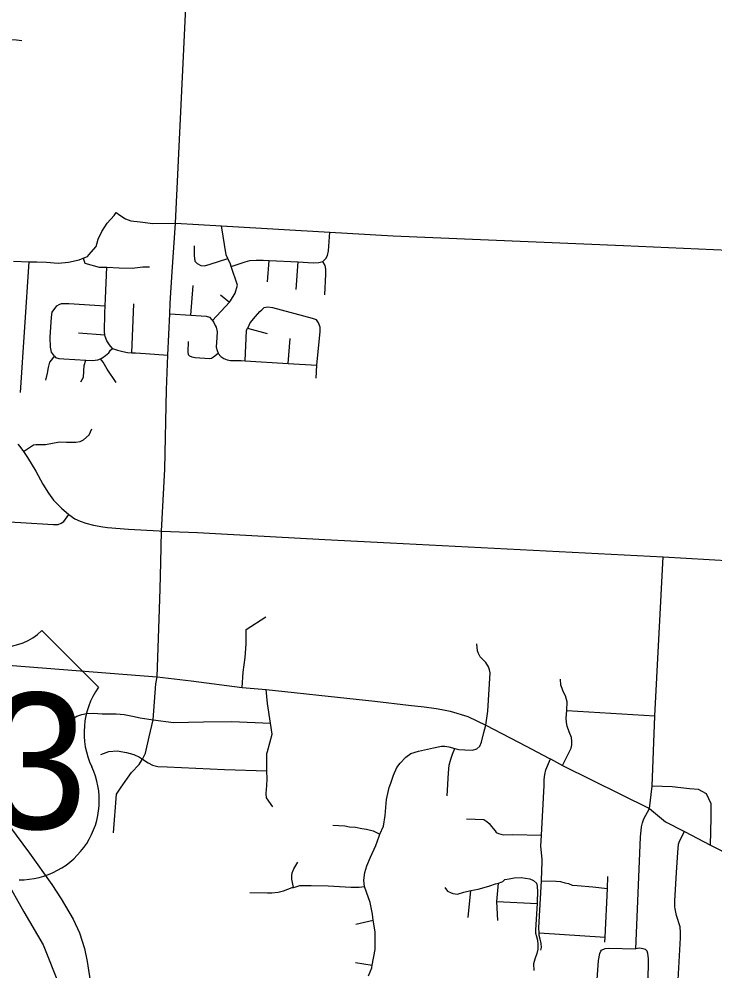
# Model space of a CAD drawing. Extents: x 1755200 to 1902939, y 644115 to 788070.
# Drawn here: x 1800983 to 1808105, y 748147 to 757899 of the extents above; entities that cross this region are included whole.
import ezdxf

# ---------------------------------------------------------------- set-up
doc = ezdxf.new("R2010")
doc.units = 0
for name, color, linetype in [('GM_X_City_Street', 7, 'Continuous'), ('GM_X_County_Road', 7, 'Continuous'), ('GM_X_Township', 7, 'Continuous'), ('GM_X_US_Route', 7, 'Continuous'), ('GM_X_US_Shield', 7, 'Continuous')]:
    doc.layers.add(name, color=color, linetype=linetype)

msp = doc.modelspace()

# ---------------------------------------------------------------- linework, layer by layer
at = {"layer": 'GM_X_City_Street'}
for points in [[(1802583.1, 755807.9), (1802702.1, 758233.7), (1802783.2, 760018.5), (1802813, 760675.3), (1802836.9, 761231.6), (1802880.7, 762248.7), (1802972.6, 763431.5), (1802974.8, 763466.3)], [(1799825.1, 757623.4), (1799872.7, 757651.3), (1799920.3, 757679.2), (1799931.6, 757685.9), (1800024, 757715.7), (1800037.1, 757720), (1800060.2, 757727.5), (1800132.5, 757729.6), (1800187.6, 757731.3), (1800236.8, 757732.8), (1800297.7, 757728.5), (1800332.6, 757726.1), (1800627.8, 757705.4), (1800631.4, 757705.1), (1800638.7, 757704.7), (1800737.8, 757698.2), (1800855.8, 757690.4), (1800958, 757683.8), (1801013, 757680.1)], [(1801697.2, 755482.1), (1801770.9, 755567.9), (1801794.3, 755644.1), (1801829, 755723.3), (1801886.2, 755808.8), (1801957.6, 755886.1), (1801978.1, 755918.1), (1802013.1, 755890.5), (1802073.1, 755850.4), (1802127.2, 755832.8), (1802222.1, 755820.4), (1802353.5, 755802.4), (1802583.1, 755807.9), (1803053.9, 755780.3), (1803111.3, 755776.9), (1803112.3, 755776.9)], [(1802440.5, 752652.9), (1802476.5, 753286.8), (1802492.7, 754101.7), (1802507.6, 754455), (1802525.4, 754878.1), (1802530.1, 754987.9), (1802551.3, 755308.7), (1802583.1, 755807.9)], [(1802962.2, 754810), (1803137.5, 754999.3), (1803149, 755011.6), (1803196.8, 755089.2), (1803220.3, 755174.1), (1803155.1, 755363.7), (1803147, 755387), (1803118.9, 755446.9), (1803102, 755482.8), (1803053.9, 755780.3)], [(1803112.3, 755776.9), (1804163.7, 755715.3), (1804811.9, 755677.3), (1807170.2, 755579.6), (1808550, 755516.2), (1809088.8, 755491.9), (1809161.5, 755478.9), (1809197.1, 755464.6)], [(1803155.1, 755363.7), (1803296.9, 755412.6), (1803346.1, 755424.6), (1803409, 755428.5), (1803480.7, 755429), (1803542.2, 755425.8), (1803840.9, 755410.1), (1803995, 755402), (1804051.2, 755403.8), (1804092.7, 755414.6), (1804123.1, 755445.1), (1804138.9, 755477.9), (1804150.5, 755525.8), (1804163.7, 755715.3)], [(1802776.3, 755574.2), (1802775.2, 755475.7), (1802783.3, 755419.8), (1802806.1, 755393.4), (1802842.4, 755374.4), (1802880.2, 755370.7), (1802939.6, 755387.1), (1803118.9, 755446.9)], [(1800925.7, 755417.9), (1801086.3, 755413), (1801163.9, 755412.2), (1801263, 755406.9), (1801383.9, 755396.8), (1801487.9, 755409.7), (1801599.9, 755433.2), (1801638.6, 755448.3), (1801683.1, 755465.7), (1801686.5, 755469.6), (1801697.2, 755482.1)], [(1801638.6, 755448.3), (1801654.9, 755397), (1801803.4, 755355.6), (1801882.1, 755358.1), (1802008, 755348.7), (1802139.7, 755347.9), (1802249.8, 755358.8), (1802319.4, 755360.1)], [(1803527, 755207.2), (1803542.2, 755425.8)], [(1800997.2, 754072.7), (1801086.3, 755413)], [(1801940.3, 754524.2), (1801910.5, 754560.5), (1801882.8, 754602.7), (1801863.1, 754646.9), (1801861.3, 754662), (1801857.4, 754695), (1801860.7, 754885.4), (1801865.1, 754959.9), (1801869.7, 755035.7), (1801882.1, 755358.1)], [(1803819.5, 755126.4), (1803840.9, 755410.1)], [(1804112.3, 755072.2), (1804124.5, 755283.6), (1804123.4, 755336.7), (1804114.9, 755372.6), (1804092.7, 755414.6)], [(1802743, 754864), (1802764.6, 755168.9)], [(1803045.2, 755074.8), (1803137.5, 754999.3)], [(1801345.3, 754446), (1801314.1, 754487.2), (1801304.7, 754539), (1801301.8, 754641.2), (1801314, 754844), (1801322.6, 754896.4), (1801368.7, 754961.9)], [(1801368.7, 754961.9), (1801394.4, 754974.6), (1801418.1, 754983.4), (1801492, 754985.5), (1801865.1, 754959.9)], [(1802136.9, 754480.8), (1802158, 754980.8)], [(1803296.3, 754397.1), (1803311.4, 754709.7), (1803322.2, 754731.3), (1803326.6, 754740.2), (1803349.2, 754787), (1803403.4, 754852.7), (1803448, 754902.1), (1803469.5, 754918.8), (1803488.8, 754941.4)], [(1804025.1, 754221.3), (1804031.4, 754351.8), (1804063.6, 754697.5), (1804064.3, 754743.6), (1804049.1, 754785.3), (1804028.2, 754816.7), (1803985.9, 754829.5), (1803580.9, 754940), (1803530.7, 754946.6), (1803488.8, 754941.4)], [(1802525.4, 754878.1), (1802743, 754864), (1802897.4, 754854), (1802931.7, 754843), (1802956.5, 754817.7), (1802962.2, 754810), (1802977.2, 754790.2), (1802992.1, 754760.5), (1803000.6, 754742.7), (1803009.9, 754694.9), (1803007.6, 754634.7), (1803000.4, 754536.3), (1803009.4, 754502.5), (1803020.3, 754475.5), (1803022.2, 754470.8), (1803049.1, 754441.5), (1803079.6, 754422.3), (1803111.9, 754409.2), (1803148.1, 754402.3), (1803258.2, 754399.4), (1803296.3, 754397.1), (1803738.3, 754369.8), (1804031.4, 754351.8)], [(1801590.5, 754685.7), (1801861.3, 754662)], [(1803322.2, 754731.3), (1803522.3, 754677.8)], [(1802714.8, 754594.1), (1802709.9, 754485.7), (1802712.5, 754463.7), (1802728.9, 754450.2), (1802753.3, 754436.9), (1802787.4, 754429.9), (1802931.7, 754420), (1802951.5, 754424.6), (1802973.1, 754439.3), (1803020.3, 754475.5)], [(1803738.3, 754369.8), (1803757.7, 754624.4)], [(1801345.3, 754446), (1801357.7, 754430.3), (1801390, 754421.3), (1801440.1, 754416.7), (1801668.2, 754403.3), (1801736.5, 754399.3), (1801788.3, 754406.8), (1801817.5, 754418.4), (1801831.8, 754424.1), (1801869, 754451.2), (1801902.2, 754478.3), (1801919.5, 754506.8), (1801940.3, 754524.2)], [(1801940.3, 754524.2), (1801992.2, 754505.9), (1802046.1, 754491.5), (1802094, 754483.2), (1802136.9, 754480.8), (1802174, 754478.8), (1802278, 754472.1), (1802507.6, 754455)], [(1801258.2, 754200.9), (1801276.2, 754271.6), (1801284.6, 754330), (1801297.1, 754382.5), (1801318.3, 754409.2), (1801345.3, 754446)], [(1801616.6, 754183.3), (1801643.3, 754230.2), (1801650, 754348.7), (1801668.2, 754403.3)], [(1801976.8, 754175.7), (1801885, 754311.4), (1801843, 754382.3), (1801817.5, 754418.4)], [(1801028.6, 753469.9), (1801130.9, 753536.1), (1801156.2, 753540.9), (1801255.5, 753540), (1801341.2, 753558.5), (1801401.6, 753566.2), (1801470.1, 753563.6), (1801563.2, 753563.3), (1801609, 753572.1), (1801643.1, 753587.7), (1801699.9, 753640.5), (1801728.2, 753701.4)], [(1800969.4, 753542), (1800991.9, 753519.5), (1801028.6, 753469.9), (1801070.5, 753408.5), (1801155.2, 753265.4), (1801228.3, 753132.9), (1801284.7, 753043.4), (1801334.4, 752970.3), (1801416.2, 752888.6), (1801494.1, 752824.3)], [(1799931.8, 752798.2), (1800078.2, 752788.1), (1800515.7, 752769.6), (1801000.9, 752740.4), (1801332.4, 752719.1), (1801385, 752721.1), (1801415.2, 752733.7), (1801440.5, 752752.2), (1801494.1, 752824.3)], [(1801494.1, 752824.3), (1801555.4, 752780.5), (1801609.9, 752755.2), (1801666.4, 752732.8), (1801745.3, 752712.3), (1801840.7, 752695.8), (1801890, 752691.6)], [(1801890, 752691.6), (1802104.6, 752673.4), (1802418.6, 752654.3)], [(1802418.6, 752654.3), (1802440.5, 752652.9), (1802809.6, 752637.3), (1803053.9, 752624)], [(1802433.2, 752332.8), (1802440.5, 752652.9)], [(1803053.9, 752624), (1804112.3, 752566.3), (1804780.6, 752533.2), (1807576.8, 752391), (1808753, 752320.9), (1809952.6, 752281.9), (1810863.5, 752190.1), (1811121.1, 752214.5), (1811184.5, 752212.6), (1812604.8, 752140.5), (1814047.5, 752080.9), (1815379.2, 751999.2)], [(1802420.3, 751852.7), (1802427, 752062.3), (1802433.2, 752332.8)], [(1807490.9, 750757.9), (1807491.1, 750761.9), (1807576.8, 752391)], [(1802398.3, 751159.3), (1802420.3, 751852.7)], [(1803268.4, 751052.5), (1803276.7, 751207.5), (1803297.2, 751357.3), (1803307.4, 751498.9), (1803307.4, 751646.7), (1803508.6, 751774)], [(1805687.2, 751398.5), (1805675.3, 751425), (1805667.1, 751498.5)], [(1799777.3, 751362.4), (1800089.3, 751340.6), (1800918, 751276.9), (1802392.9, 751159.7)], [(1805759.8, 750665.5), (1805782.1, 750810.1), (1805803.3, 751202.2), (1805797.8, 751233), (1805787.6, 751263.7), (1805761.1, 751308.6), (1805701.8, 751365.8), (1805687.2, 751398.5)], [(1801949, 749562.7), (1801979.3, 749959.4), (1802029.3, 750029.5), (1802135.4, 750181.7), (1802213.4, 750263.9), (1802243.3, 750312), (1802246.1, 750317.2), (1802277.4, 750378.1), (1802315.5, 750546.3), (1802355.2, 750720.1), (1802384, 751088.4), (1802398.3, 751159.3)], [(1802392.9, 751159.7), (1802398.3, 751159.3), (1802745.1, 751118.2), (1803268.4, 751052.5), (1803511.6, 751032), (1803800.4, 751000.9)], [(1806542.2, 751040.9), (1806529.4, 751074.4), (1806525.7, 751135.9)], [(1806545.2, 750252.5), (1806607.7, 750373.8), (1806632.9, 750427.9), (1806642.3, 750465.2), (1806641.3, 750501.6), (1806635.7, 750538.9), (1806612.4, 750597.7), (1806592.8, 750656.5), (1806585.3, 750691.9), (1806582.5, 750737.6), (1806590, 750814.1), (1806591.9, 750903.6), (1806576.9, 750966.1), (1806553.6, 751010.9), (1806542.2, 751040.9)], [(1803524.7, 750396.7), (1803574.2, 750573.3), (1803555.8, 750686.2), (1803525, 750886.3), (1803511.6, 751032)], [(1801416.4, 750428.6), (1801406.6, 750582.9), (1801418.6, 750619), (1801462.6, 750673), (1801510.6, 750717.1), (1801574.5, 750757.1), (1801624.5, 750773.1), (1801674.4, 750783.1), (1801746.4, 750789.1), (1801834.3, 750783), (1801976.1, 750781), (1802058, 750774.9), (1802145.9, 750758.8), (1802223.8, 750738.8), (1802355.2, 750720.1), (1802562.4, 750692.4), (1802870.3, 750700.6), (1803161.7, 750702.6), (1803555.8, 750686.2)], [(1805311.9, 750826.4), (1805395.2, 750809.2), (1805576.2, 750755.1), (1805759.8, 750665.5), (1806173.3, 750449.9), (1806405.7, 750328.7)], [(1806590, 750814.1), (1807491.1, 750761.9)], [(1807437, 749810.4), (1807463.1, 750041.7), (1807490.9, 750757.9)], [(1805366, 749939.8), (1805378.4, 750177.6), (1805385.5, 750255.7), (1805401.5, 750317.8), (1805421, 750367.4), (1805443.2, 750426.9), (1805484.9, 750415.3), (1805545.2, 750410.9), (1805622.4, 750409.1), (1805667.6, 750421.6), (1805698.7, 750449.9), (1805714.6, 750489.9), (1805740.4, 750591), (1805759.8, 750665.5)], [(1804744.1, 749903.8), (1804772.2, 750028.1), (1804788.2, 750072.1), (1804814.2, 750154.3), (1804848.3, 750230.4), (1804884.3, 750274.5), (1804940.3, 750336.5), (1804992.3, 750374.6), (1805072.3, 750397.6), (1805226, 750434.6), (1805306.5, 750449.9), (1805339.4, 750449.9), (1805381.1, 750443.7), (1805443.2, 750426.9)], [(1801821.9, 750366.3), (1801903.8, 750396.3), (1801987.7, 750402.2), (1802081.6, 750386.2), (1802157.5, 750366.1), (1802217.4, 750336), (1802246.1, 750317.2), (1802303.3, 750279.9), (1802349.2, 750253.8), (1802405.1, 750241.7), (1802499, 750239.7), (1803084.3, 750211.3), (1803518.3, 750196.9)], [(1803579.4, 749830.3), (1803515.5, 749922.5), (1803513.6, 749966.6), (1803517.7, 750046.8), (1803523.7, 750116.9), (1803518.3, 750196.9), (1803517.8, 750205.1), (1803517.9, 750351.4), (1803518.4, 750374.1), (1803524.7, 750396.7)], [(1806337.4, 749285.3), (1806337.7, 749292.5), (1806324.2, 749427.1), (1806330, 749537.4), (1806357, 750047.4), (1806357.3, 750109.6), (1806364.3, 750161.1), (1806374.5, 750207.8), (1806421.2, 750320.6)], [(1806405.7, 750328.7), (1806421.2, 750320.6), (1806545.2, 750252.5), (1807437, 749810.4), (1807597.7, 749675.9), (1807793, 749574.7), (1808060.1, 749436.4), (1808115.4, 749407.8), (1808347.6, 749290.2), (1808353.3, 749287.3)], [(1808060.1, 749436.4), (1808066.1, 749716.1), (1808066.1, 749860.4), (1808018.1, 749963.4), (1807935.7, 750004.6), (1807846.4, 750011.5), (1807667.8, 750032.1), (1807463.1, 750041.7)], [(1804558.7, 748096.7), (1804592.8, 748178.8), (1804597.9, 748207.4), (1804626.9, 748367.1), (1804627.1, 748547.5), (1804608.5, 748667.9), (1804599.2, 748727.8), (1804577.4, 748850), (1804539.5, 748954.2), (1804517.6, 749012.3), (1804513.6, 749076.5), (1804523.7, 749156.6), (1804543.7, 749224.7), (1804579.8, 749312.8), (1804635.8, 749433), (1804669.8, 749529.2), (1804677.4, 749547.4), (1804711.9, 749631.3), (1804732, 749741.5), (1804744.1, 749903.8)], [(1807421.2, 748024.2), (1807425.6, 748275.4), (1807419.7, 748327.5), (1807411.7, 748349.5), (1807395.7, 748367.6), (1807371.8, 748375.6), (1807329.8, 748381.6), (1807294.5, 748372.9), (1807344.8, 749517.7), (1807352.8, 749623.8), (1807364.9, 749665.9), (1807378.9, 749706), (1807437, 749810.4)], [(1805563.4, 749704.4), (1805739.9, 749697.9), (1805769.9, 749679.7), (1805795.9, 749657.6), (1805819.8, 749627.4), (1805835.7, 749607.2), (1805855.7, 749583.1), (1805867.6, 749567), (1805891.7, 749556.9), (1805937.7, 749542.7), (1806032, 749544.4), (1806330, 749537.4)], [(1804194.5, 749639.6), (1804316.3, 749633.6), (1804366.3, 749623.5), (1804428.2, 749621.5), (1804490.1, 749605.4), (1804538.1, 749599.4), (1804608, 749581.3), (1804677.4, 749547.4)], [(1807718.5, 747345.6), (1807704.6, 747381.7), (1807702.6, 747467.8), (1807710.8, 747638.1), (1807726.3, 747980.2), (1807727.1, 747996.7), (1807753.4, 748487.6), (1807753.5, 748541.7), (1807749.5, 748597.8), (1807713.6, 748716), (1807697.7, 748782.1), (1807693.8, 748804.2), (1807693.8, 748866.3), (1807712, 749156.8), (1807724.2, 749361.1), (1807732.3, 749447.3), (1807742.3, 749475.3), (1807793, 749574.7)], [(1806323.6, 748359), (1806331.7, 748387.1), (1806325.8, 748427.2), (1806323.9, 748445.3), (1806316, 748471.4), (1806306.2, 748509.6), (1806305.5, 748539.6), (1806304.5, 748587.9), (1806330.3, 749069.6), (1806330.7, 749075.7), (1806336.9, 749269.7), (1806337.4, 749285.3)], [(1803790.7, 749003.4), (1803776.5, 749086.9), (1803776.5, 749122.9), (1803778.5, 749151), (1803794.6, 749195.1), (1803836.6, 749263.2)], [(1805341.8, 749002.4), (1805369.7, 748966.2), (1805397.7, 748952), (1805421.8, 748939.9), (1805469.8, 748935.7), (1805536.1, 748955.6), (1805608.3, 748971.8), (1805682.6, 748985.3), (1805744.8, 749003.2), (1805801.1, 749021.1), (1805859.3, 749041), (1805888.6, 749048.2), (1805899.5, 749050.9), (1805935.6, 749064.8), (1805955.7, 749082.9), (1805997.9, 749092.8), (1806050.1, 749102.6), (1806122.3, 749104.4), (1806210.5, 749092.1), (1806248.5, 749073.9), (1806278.4, 749047.7), (1806284.3, 749015.6), (1806290.1, 748957.4), (1806287.6, 748859), (1806286.3, 748838.5), (1806268.3, 748569.9), (1806268.2, 748533.8), (1806280, 748501.6), (1806287.9, 748461.5), (1806293.7, 748417.3), (1806293.5, 748369.1), (1806281.3, 748324.9), (1806261, 748266.8), (1806248.8, 748220.6), (1806250.5, 748150.4)], [(1806979.6, 748443.3), (1806981.9, 748493.8), (1807004.1, 748993.3), (1807008.6, 749115.8)], [(1803346.9, 748952.8), (1803524.6, 748946.7), (1803570.6, 748948.7), (1803636.5, 748954.7), (1803690.5, 748966.7), (1803778.4, 749000.7), (1803790.7, 749003.4), (1803814.4, 749008.7), (1803858.3, 749022.7), (1803972.2, 749022.6), (1804146, 749020.5), (1804379.7, 749006.4), (1804463.6, 749006.3), (1804517.6, 749012.3)], [(1805881.7, 748665.5), (1805872.6, 748860.2), (1805888.6, 749048.2)], [(1806330.3, 749069.6), (1806481, 749067.2), (1806525.1, 749063), (1806569.2, 749050.9), (1806605.2, 749042.7), (1806645.3, 749026.5), (1806695.4, 749022.4), (1806855.8, 749009.8), (1807004.1, 748993.3)], [(1805579.1, 748696.5), (1805608.3, 748971.8)], [(1805872.6, 748860.2), (1806286.3, 748838.5)], [(1804429.3, 748627.7), (1804608.5, 748667.9)], [(1806305.5, 748539.6), (1806981.9, 748493.8)], [(1806777.3, 746195.8), (1806873.6, 747735), (1806899.4, 748061.1), (1806914.8, 748255.4), (1806926, 748327.4), (1806936.4, 748351.2), (1806944.5, 748359.1)], [(1806944.5, 748359.1), (1806980.9, 748378.5), (1807020.9, 748381.8), (1807294.5, 748372.9)], [(1804425, 748235), (1804597.9, 748207.4)]]:
    msp.add_lwpolyline(points, dxfattribs=at)
at = {"layer": 'GM_X_County_Road'}
msp.add_lwpolyline([(1803800.4, 751000.9), (1804052.3, 750973.7), (1804624.7, 750909.8), (1804967.6, 750870.4), (1805128.2, 750851.8), (1805253.3, 750835.9), (1805309.2, 750827), (1805311.9, 750826.4)], dxfattribs=at)
at = {"layer": 'GM_X_Township'}
msp.add_lwpolyline([(1800846.3, 749088.8), (1801032.1, 748751.4), (1801231.8, 748413.9), (1801397, 747993.8)], dxfattribs=at)
at = {"layer": 'GM_X_US_Route'}
msp.add_lwpolyline([(1799310, 752837.2), (1799410.8, 752430.1), (1799496.3, 752103.9), (1799552.8, 751925), (1799610.3, 751776.8), (1799777.3, 751362.4), (1799817.1, 751257.1), (1800023.8, 750829.7), (1800136, 750625), (1800414.2, 750263.2), (1801089, 749352.6), (1801317.3, 749032.3), (1801412.8, 748886.5), (1801538.7, 748677.3), (1801602, 748536.7), (1801653.3, 748377.8), (1801681, 748245), (1801719.2, 748000.2), (1801753.1, 747761.5), (1801800.8, 747365.7), (1801880.7, 746632.1), (1801907.6, 746436)], dxfattribs=at)
at = {"layer": 'GM_X_US_Shield'}
msp.add_line((1801795.5, 751053.5), (1801215.4, 751633.6), dxfattribs=at)
for centre, radius, start, end in [((1800809.4, 752047.8), 580.1, 225.573, 314.427), ((1802460.8, 750587.7), 812.1, 144.99907, 205.45288), ((1800992.5, 749893.3), 812.1, 269.36174, 25.16808)]:
    msp.add_arc(centre, radius, start, end, dxfattribs=at)

# ---------------------------------------------------------------- texts
msp.add_text('33', height=1392.19, dxfattribs=at).set_placement((1799610.9, 749603.3))

doc.saveas('drawing.dxf')
